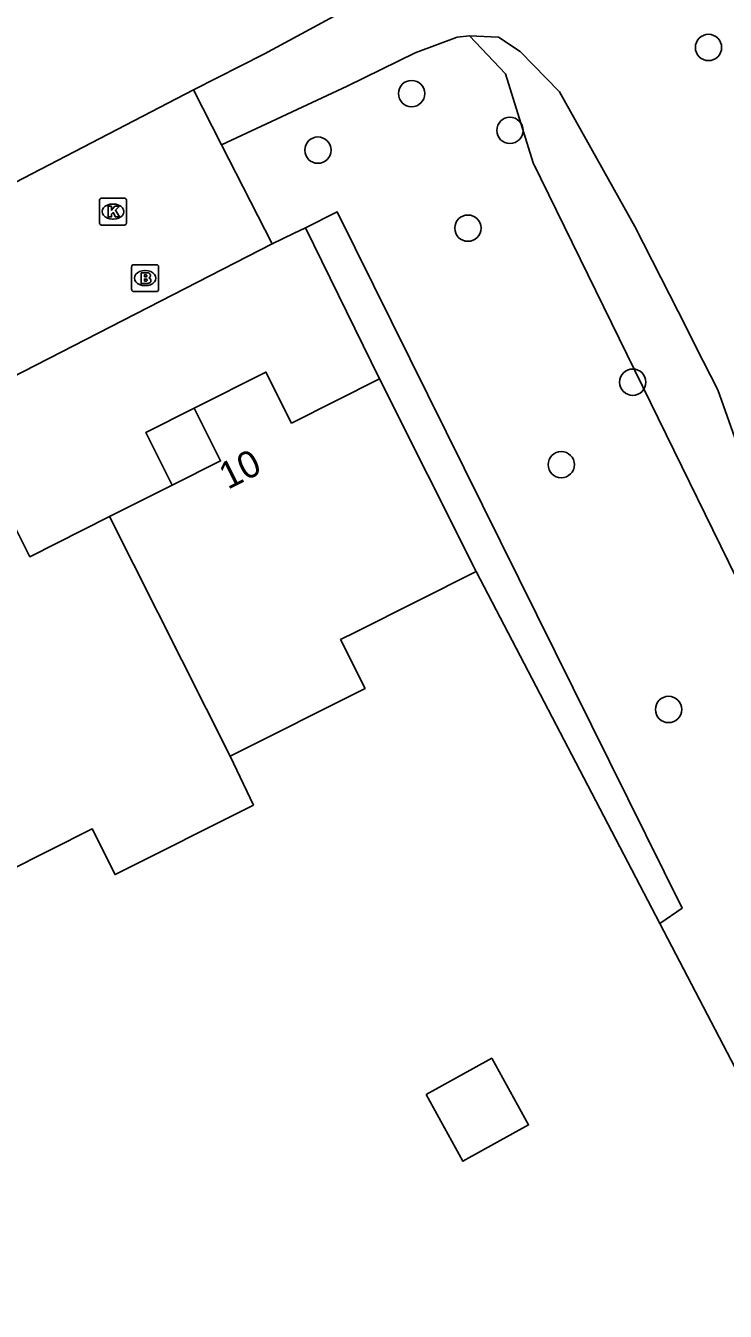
# Model space of a CAD drawing. Extents: x 162722 to 165099, y 384721 to 386283.
# Drawn here: x 163760.3 to 163786.3, y 385039.4 to 385087.19 of the extents above; entities that cross this region are included whole.
import ezdxf

# ---------------------------------------------------------------- set-up
doc = ezdxf.new("R2010")
doc.units = 0
for name, color, linetype in [('IMGEO_Boom', 7, 'Continuous'), ('IMGEO_Brandkraan', 7, 'Continuous'), ('IMGEO_Groenvoorziening', 7, 'Continuous'), ('IMGEO_Hek', 7, 'Continuous'), ('IMGEO_Kolk', 7, 'Continuous'), ('IMGEO_Pand', 7, 'Continuous'), ('IMGEO_Pand_nummerreeks', 7, 'Continuous'), ('IMGEO_Pand_overbouw', 7, 'Continuous'), ('IMGEO_Rijbaan_lokaal_open', 7, 'Continuous'), ('IMGEO_Voetpad_open', 7, 'Continuous')]:
    doc.layers.add(name, color=color, linetype=linetype)

msp = doc.modelspace()

# ---------------------------------------------------------------- linework, layer by layer
at = {"layer": 'IMGEO_Boom'}
for centre in [(163785.677, 385086.378), (163774.641, 385084.664), (163778.296, 385083.294), (163771.16, 385082.561), (163776.733, 385079.66), (163782.861, 385073.934), (163780.203, 385070.869), (163784.192, 385061.768)]:
    msp.add_circle(centre, 0.489, dxfattribs=at)
at = {"layer": 'IMGEO_Brandkraan'}
for p, q in [((163764.235, 385077.377), (163764.235, 385078.229)), ((163764.31, 385078.303), (163765.162, 385078.303)), ((163764.723, 385078.083), (163764.748, 385078.083)), ((163765.236, 385078.229), (163765.236, 385077.377)), ((163764.746, 385077.523), (163764.721, 385077.523)), ((163765.162, 385077.303), (163764.31, 385077.303))]:
    msp.add_line(p, q, dxfattribs=at)
for points in [[(163764.235, 385077.377), (163764.235, 385078.229)], [(163764.31, 385078.303), (163765.162, 385078.303)], [(163764.583, 385078.003), (163764.583, 385077.603), (163764.796, 385077.603)], [(163764.814, 385078.003), (163764.583, 385078.003)], [(163764.762, 385077.922), (163764.708, 385077.922), (163764.708, 385077.846)], [(163765.236, 385078.229), (163765.236, 385077.377)], [(163764.708, 385077.846), (163764.761, 385077.846)], [(163764.77, 385077.77), (163764.708, 385077.77), (163764.708, 385077.689)], [(163764.708, 385077.689), (163764.77, 385077.689)], [(163765.162, 385077.303), (163764.31, 385077.303)]]:
    msp.add_lwpolyline(points, dxfattribs=at)
for centre, radius, start, end in [((163764.312, 385078.227), 0.0765, 91.552, 178.448), ((163764.312, 385078.227), 0.0765, 91.552, 178.448), ((163764.763, 385077.884), 0.0379, 267.8285, 90.9355), ((163764.818, 385077.858), 0.145, 59.4692, 91.5367), ((163764.843, 385077.905), 0.0922, 285.5137, 58.1501), ((163765.16, 385078.227), 0.0765, 1.552, 88.448), ((163765.16, 385078.227), 0.0765, 1.552, 88.448), ((163764.312, 385077.379), 0.0765, 181.552, 268.448), ((163764.312, 385077.379), 0.0765, 181.552, 268.448), ((163764.771, 385077.729), 0.0404, 269.8759, 90.5077), ((163764.802, 385077.854), 0.251, 268.6676, 293.5347), ((163764.848, 385077.713), 0.105, 301.3115, 78.989), ((163765.16, 385077.379), 0.0765, 271.552, 358.448), ((163765.16, 385077.379), 0.0765, 271.552, 358.448)]:
    msp.add_arc(centre, radius, start, end, dxfattribs=at)
for centre, major_axis, ratio, start_param, end_param in [((163764.722, 385077.803), (-0.387, 0.002), 0.722429, 4.712389, 7.853982), ((163764.747, 385077.803), (-0.39, 0.002), 0.717154, 1.570796, 4.712389)]:
    msp.add_ellipse(centre, major_axis=major_axis, ratio=ratio, start_param=start_param, end_param=end_param, dxfattribs=at)
at = {"layer": 'IMGEO_Groenvoorziening'}
for points in [[(163766.533, 385084.8), (163769.171, 385086.138), (163773.434, 385088.46), (163776.32, 385089.774), (163779.555, 385090.879), (163782.967, 385093.011), (163784.312, 385093.815), (163784.3, 385096.739), (163783.48, 385101.975), (163766.464, 385134.202), (163763.257, 385146.803), (163751.75, 385168.753)], [(163776.799, 385086.81), (163776.334, 385086.766), (163774.778, 385086.177), (163772.247, 385084.935), (163767.576, 385082.761)], [(163807.026, 385024.596), (163794.209, 385050.139), (163792.881, 385051.428), (163791.535, 385054.401), (163791.359, 385057.157), (163779.162, 385082.093), (163778.131, 385085.393), (163776.799, 385086.81)], [(163807.026, 385024.596), (163808.566, 385025.713), (163809.035, 385026.84), (163808.847, 385028.154), (163805.421, 385035.138), (163798.727, 385048.566), (163793.575, 385058.788), (163790.143, 385065.128), (163788.181, 385067.57), (163786.027, 385073.647), (163785.482, 385074.719), (163784.543, 385076.561), (163782.934, 385079.72), (163780.143, 385084.723), (163778.682, 385086.223), (163777.874, 385086.761), (163776.799, 385086.81)], [(163770.698, 385079.675), (163770.256, 385079.462), (163769.461, 385079.078)], [(163783.871, 385053.812), (163791.526, 385039.145)]]:
    msp.add_lwpolyline(points, dxfattribs=at)
at = {"layer": 'IMGEO_Hek'}
msp.add_lwpolyline([(163777.042, 385066.898), (163783.871, 385053.812)], dxfattribs=at)
at = {"layer": 'IMGEO_Kolk'}
for p, q in [((163763.116, 385080.778), (163763.968, 385080.778)), ((163763.041, 385079.852), (163763.041, 385080.704)), ((163763.529, 385080.558), (163763.554, 385080.558)), ((163764.042, 385080.704), (163764.042, 385079.852)), ((163763.968, 385079.778), (163763.116, 385079.778)), ((163763.552, 385079.998), (163763.527, 385079.998))]:
    msp.add_line(p, q, dxfattribs=at)
for points in [[(163763.116, 385080.778), (163763.968, 385080.778)], [(163763.041, 385079.852), (163763.041, 385080.704)], [(163763.362, 385080.478), (163763.485, 385080.478), (163763.485, 385080.327), (163763.615, 385080.478), (163763.779, 385080.478), (163763.633, 385080.327), (163763.786, 385080.078), (163763.634, 385080.078), (163763.549, 385080.242), (163763.485, 385080.175), (163763.485, 385080.078), (163763.362, 385080.078), (163763.362, 385080.478)], [(163764.042, 385080.704), (163764.042, 385079.852)], [(163763.968, 385079.778), (163763.116, 385079.778)]]:
    msp.add_lwpolyline(points, dxfattribs=at)
for centre, start, end in [((163763.118, 385080.702), 91.552, 178.448), ((163763.118, 385080.702), 91.552, 178.448), ((163763.966, 385080.702), 1.552, 88.448), ((163763.966, 385080.702), 1.552, 88.448), ((163763.118, 385079.854), 181.552, 268.448), ((163763.118, 385079.854), 181.552, 268.448), ((163763.966, 385079.854), 271.552, 358.448), ((163763.966, 385079.854), 271.552, 358.448)]:
    msp.add_arc(centre, 0.0765, start, end, dxfattribs=at)
for centre, major_axis, ratio, start_param, end_param in [((163763.528, 385080.278), (-0.387, 0.002), 0.722429, 4.712389, 7.853982), ((163763.553, 385080.278), (-0.39, 0.002), 0.717154, 1.570796, 4.712389)]:
    msp.add_ellipse(centre, major_axis=major_axis, ratio=ratio, start_param=start_param, end_param=end_param, dxfattribs=at)
at = {"layer": 'IMGEO_Pand'}
for points in [[(163763.416, 385068.936), (163765.741, 385070.104), (163767.541, 385071.008), (163766.556, 385072.968), (163769.227, 385074.31), (163770.179, 385072.414), (163773.447, 385074.055)], [(163777.042, 385066.898), (163773.447, 385074.055)], [(163753.284, 385063.881), (163755.865, 385065.177), (163757.701, 385066.099), (163756.732, 385068.029), (163759.469, 385069.404), (163760.451, 385067.447), (163763.416, 385068.936)], [(163767.9, 385060.037), (163763.416, 385068.936)], [(163767.9, 385060.037), (163772.909, 385062.553), (163771.999, 385064.366), (163772.574, 385064.655), (163777.042, 385066.898)], [(163756.951, 385056.602), (163757.832, 385054.849), (163758.028, 385054.947), (163762.769, 385057.329), (163763.622, 385055.631), (163768.76, 385058.212), (163767.9, 385060.037)], [(163775.181, 385047.453), (163776.55, 385044.974), (163778.991, 385046.322), (163777.622, 385048.801), (163775.181, 385047.453)]]:
    msp.add_lwpolyline(points, dxfattribs=at)
at = {"layer": 'IMGEO_Pand_overbouw'}
msp.add_lwpolyline([(163766.556, 385072.968), (163764.756, 385072.064), (163765.741, 385070.104), (163767.541, 385071.008)], close=True, dxfattribs=at)
at = {"layer": 'IMGEO_Rijbaan_lokaal_open'}
for points in [[(163756.413, 385079.553), (163766.533, 385084.8)], [(163766.533, 385084.8), (163767.576, 385082.761)], [(163767.576, 385082.761), (163769.461, 385079.078)], [(163769.461, 385079.078), (163759.29, 385073.861)]]:
    msp.add_lwpolyline(points, dxfattribs=at)
at = {"layer": 'IMGEO_Voetpad_open'}
for points in [[(163770.698, 385079.675), (163771.877, 385080.263), (163784.704, 385054.386), (163783.871, 385053.812)], [(163773.447, 385074.055), (163770.698, 385079.675)], [(163783.871, 385053.812), (163777.042, 385066.898)]]:
    msp.add_lwpolyline(points, dxfattribs=at)

# ---------------------------------------------------------------- texts
at = {"layer": 'IMGEO_Pand_nummerreeks'}
msp.add_text('10', height=1, rotation=26.6712, dxfattribs=at).set_placement((163767.809, 385069.927))

doc.saveas('drawing.dxf')
